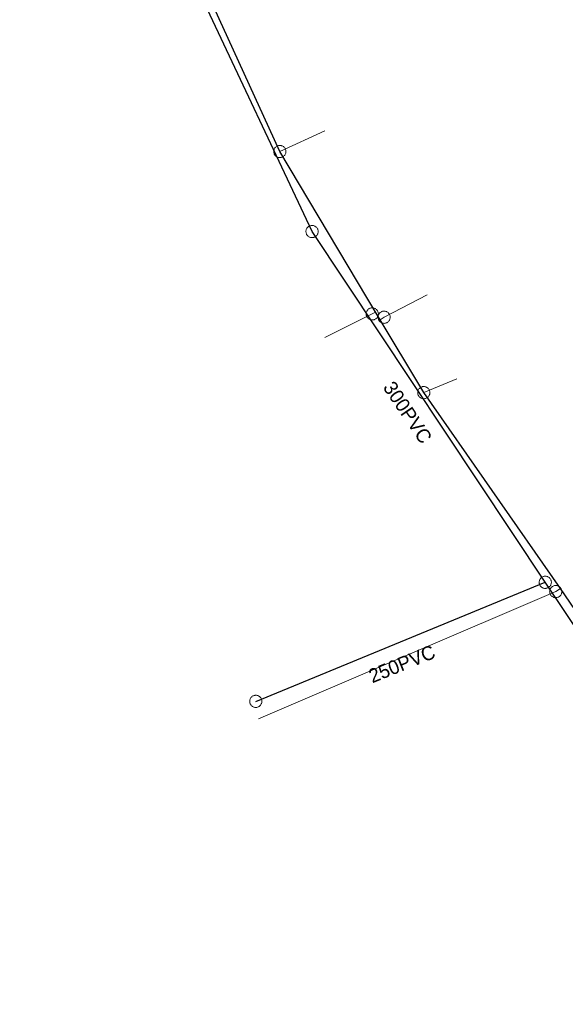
# Model space of a CAD drawing. Extents: x -741806 to -738704, y -1059275 to -1055387.
# Drawn here: x -740578.2 to -740539.1, y -1057195.9 to -1057126.3 of the extents above; entities that cross this region are included whole.
import ezdxf

# ---------------------------------------------------------------- set-up
doc = ezdxf.new("R2010")
doc.units = 0
doc.header["$LTSCALE"] = 0.4
for name, color, linetype, lineweight in [('2', 7, 'Continuous', 25), ('21', 7, 'Continuous', 13), ('3', 7, 'Continuous', 13), ('51', 7, 'Continuous', 13), ('52', 7, 'Continuous', 25)]:
    doc.layers.add(name, color=color, linetype=linetype, lineweight=lineweight)
doc.layers.add('5', color=7, linetype='Continuous')

msp = doc.modelspace()

# ---------------------------------------------------------------- linework, layer by layer
at = {"layer": '2'}
for p, q in [((-740557.252, -1057141.476), (-740578.243, -1057096.926)), ((-740527.879, -1057185.53), (-740540.52, -1057166.61))]:
    msp.add_line(p, q, dxfattribs=at)
msp.add_lwpolyline([(-740561.289, -1057175.139), (-740540.52, -1057166.61), (-740557.252, -1057141.476)], dxfattribs=at)
at = {"layer": '21'}
for p, q in [((-740559.561, -1057135.74), (-740556.335, -1057134.256)), ((-740549.234, -1057153.017), (-740546.866, -1057152.017))]:
    msp.add_line(p, q, dxfattribs=at)
for points in [[(-740552.37, -1057147.794), (-740552.083, -1057147.615), (-740549, -1057146.007)], [(-740552.698, -1057147.247), (-740552.93, -1057147.375), (-740556.337, -1057149.075)], [(-740539.423, -1057167.064), (-740539.767, -1057167.273), (-740561.1, -1057176.404)]]:
    msp.add_lwpolyline(points, dxfattribs=at)
at = {"layer": '3'}
for points in [[(-740557.494, -1057141.111), (-740557.53, -1057141.138), (-740557.563, -1057141.169), (-740557.594, -1057141.204), (-740557.62, -1057141.24), (-740557.643, -1057141.281), (-740557.661, -1057141.323), (-740557.674, -1057141.366), (-740557.684, -1057141.411), (-740557.687, -1057141.457), (-740557.687, -1057141.502), (-740557.682, -1057141.548), (-740557.672, -1057141.593), (-740557.657, -1057141.636), (-740557.639, -1057141.678), (-740557.615, -1057141.717), (-740557.588, -1057141.755), (-740557.556, -1057141.788), (-740557.523, -1057141.818), (-740557.485, -1057141.844), (-740557.444, -1057141.867), (-740557.403, -1057141.885), (-740557.36, -1057141.898), (-740557.314, -1057141.908), (-740557.269, -1057141.912), (-740557.223, -1057141.912), (-740557.177, -1057141.905), (-740557.133, -1057141.896), (-740557.089, -1057141.881), (-740557.047, -1057141.862), (-740557.008, -1057141.838), (-740556.972, -1057141.812), (-740556.938, -1057141.781), (-740556.907, -1057141.746), (-740556.881, -1057141.708), (-740556.859, -1057141.669), (-740556.84, -1057141.627), (-740556.827, -1057141.583), (-740556.818, -1057141.538), (-740556.814, -1057141.493), (-740556.814, -1057141.447), (-740556.819, -1057141.402), (-740556.829, -1057141.357), (-740556.844, -1057141.313), (-740556.863, -1057141.272), (-740556.886, -1057141.233), (-740556.914, -1057141.195), (-740556.944, -1057141.162), (-740556.979, -1057141.132), (-740557.017, -1057141.105), (-740557.057, -1057141.083), (-740557.099, -1057141.065), (-740557.142, -1057141.051), (-740557.187, -1057141.042), (-740557.232, -1057141.038), (-740557.279, -1057141.038), (-740557.325, -1057141.044), (-740557.368, -1057141.054), (-740557.413, -1057141.069), (-740557.454, -1057141.088), (-740557.493, -1057141.11)], [(-740540.762, -1057166.245), (-740540.798, -1057166.273), (-740540.832, -1057166.303), (-740540.862, -1057166.338), (-740540.888, -1057166.375), (-740540.911, -1057166.415), (-740540.929, -1057166.458), (-740540.942, -1057166.501), (-740540.952, -1057166.546), (-740540.955, -1057166.592), (-740540.955, -1057166.637), (-740540.95, -1057166.683), (-740540.94, -1057166.728), (-740540.925, -1057166.771), (-740540.906, -1057166.813), (-740540.882, -1057166.852), (-740540.855, -1057166.889), (-740540.824, -1057166.922), (-740540.79, -1057166.953), (-740540.752, -1057166.979), (-740540.712, -1057167.001), (-740540.67, -1057167.019), (-740540.627, -1057167.033), (-740540.581, -1057167.042), (-740540.536, -1057167.046), (-740540.49, -1057167.045), (-740540.445, -1057167.039), (-740540.4, -1057167.03), (-740540.356, -1057167.015), (-740540.315, -1057166.996), (-740540.275, -1057166.972), (-740540.239, -1057166.945), (-740540.206, -1057166.915), (-740540.175, -1057166.88), (-740540.149, -1057166.842), (-740540.126, -1057166.803), (-740540.108, -1057166.76), (-740540.095, -1057166.717), (-740540.086, -1057166.671), (-740540.082, -1057166.626), (-740540.082, -1057166.581), (-740540.088, -1057166.535), (-740540.097, -1057166.49), (-740540.112, -1057166.447), (-740540.131, -1057166.405), (-740540.155, -1057166.366), (-740540.182, -1057166.329), (-740540.213, -1057166.295), (-740540.247, -1057166.265), (-740540.285, -1057166.239), (-740540.326, -1057166.217), (-740540.367, -1057166.199), (-740540.411, -1057166.184), (-740540.456, -1057166.176), (-740540.501, -1057166.172), (-740540.548, -1057166.172), (-740540.593, -1057166.178), (-740540.637, -1057166.188), (-740540.681, -1057166.203), (-740540.722, -1057166.222), (-740540.762, -1057166.244)]]:
    msp.add_lwpolyline(points, dxfattribs=at)
msp.add_lwpolyline([(-740560.883, -1057174.973), (-740560.903, -1057174.932), (-740560.927, -1057174.893), (-740560.955, -1057174.856), (-740560.986, -1057174.823), (-740561.021, -1057174.793), (-740561.058, -1057174.767), (-740561.099, -1057174.745), (-740561.141, -1057174.727), (-740561.185, -1057174.715), (-740561.229, -1057174.706), (-740561.275, -1057174.702), (-740561.321, -1057174.703), (-740561.366, -1057174.709), (-740561.411, -1057174.719), (-740561.454, -1057174.735), (-740561.496, -1057174.754), (-740561.535, -1057174.779), (-740561.571, -1057174.805), (-740561.605, -1057174.837), (-740561.634, -1057174.872), (-740561.66, -1057174.91), (-740561.682, -1057174.949), (-740561.7, -1057174.992), (-740561.713, -1057175.036), (-740561.722, -1057175.081), (-740561.725, -1057175.127), (-740561.724, -1057175.172), (-740561.718, -1057175.218), (-740561.708, -1057175.263), (-740561.692, -1057175.306), (-740561.673, -1057175.347), (-740561.65, -1057175.386), (-740561.621, -1057175.423), (-740561.589, -1057175.456), (-740561.556, -1057175.486), (-740561.518, -1057175.512), (-740561.478, -1057175.533), (-740561.435, -1057175.551), (-740561.392, -1057175.564), (-740561.347, -1057175.573), (-740561.301, -1057175.577), (-740561.255, -1057175.576), (-740561.21, -1057175.57), (-740561.165, -1057175.56), (-740561.122, -1057175.544), (-740561.08, -1057175.525), (-740561.041, -1057175.501), (-740561.005, -1057175.473), (-740560.972, -1057175.441), (-740560.942, -1057175.406), (-740560.916, -1057175.369), (-740560.893, -1057175.329), (-740560.876, -1057175.287), (-740560.863, -1057175.243), (-740560.855, -1057175.198), (-740560.851, -1057175.152), (-740560.852, -1057175.107), (-740560.858, -1057175.061), (-740560.868, -1057175.016)], close=True, dxfattribs=at)
at = {"layer": '51'}
for points in [[(-740559.784, -1057135.364), (-740559.822, -1057135.389), (-740559.857, -1057135.418), (-740559.889, -1057135.451), (-740559.917, -1057135.486), (-740559.941, -1057135.525), (-740559.962, -1057135.567), (-740559.977, -1057135.61), (-740559.989, -1057135.654), (-740559.995, -1057135.699), (-740559.997, -1057135.745), (-740559.994, -1057135.791), (-740559.987, -1057135.836), (-740559.974, -1057135.88), (-740559.957, -1057135.923), (-740559.935, -1057135.963), (-740559.91, -1057136.002), (-740559.881, -1057136.037), (-740559.848, -1057136.068), (-740559.812, -1057136.096), (-740559.773, -1057136.121), (-740559.732, -1057136.141), (-740559.689, -1057136.157), (-740559.644, -1057136.168), (-740559.599, -1057136.175), (-740559.553, -1057136.176), (-740559.507, -1057136.173), (-740559.463, -1057136.166), (-740559.418, -1057136.153), (-740559.376, -1057136.136), (-740559.335, -1057136.115), (-740559.298, -1057136.089), (-740559.263, -1057136.06), (-740559.23, -1057136.027), (-740559.202, -1057135.992), (-740559.178, -1057135.953), (-740559.157, -1057135.911), (-740559.142, -1057135.868), (-740559.13, -1057135.824), (-740559.124, -1057135.779), (-740559.122, -1057135.733), (-740559.125, -1057135.687), (-740559.133, -1057135.642), (-740559.146, -1057135.598), (-740559.162, -1057135.555), (-740559.184, -1057135.515), (-740559.209, -1057135.476), (-740559.239, -1057135.442), (-740559.271, -1057135.41), (-740559.308, -1057135.381), (-740559.347, -1057135.357), (-740559.388, -1057135.337), (-740559.43, -1057135.321), (-740559.475, -1057135.31), (-740559.52, -1057135.303), (-740559.566, -1057135.302), (-740559.612, -1057135.305), (-740559.656, -1057135.312), (-740559.701, -1057135.325), (-740559.743, -1057135.342), (-740559.783, -1057135.363)], [(-740553.312, -1057147.585), (-740553.289, -1057147.623), (-740553.261, -1057147.659), (-740553.229, -1057147.693), (-740553.195, -1057147.722), (-740553.156, -1057147.748), (-740553.116, -1057147.77), (-740553.073, -1057147.787), (-740553.03, -1057147.8), (-740552.984, -1057147.807), (-740552.939, -1057147.811), (-740552.893, -1057147.809), (-740552.847, -1057147.804), (-740552.803, -1057147.793), (-740552.76, -1057147.777), (-740552.719, -1057147.757), (-740552.68, -1057147.733), (-740552.644, -1057147.705), (-740552.611, -1057147.673), (-740552.581, -1057147.638), (-740552.556, -1057147.599), (-740552.534, -1057147.559), (-740552.516, -1057147.517), (-740552.504, -1057147.473), (-740552.496, -1057147.428), (-740552.493, -1057147.382), (-740552.494, -1057147.336), (-740552.5, -1057147.292), (-740552.511, -1057147.246), (-740552.527, -1057147.204), (-740552.547, -1057147.162), (-740552.571, -1057147.124), (-740552.599, -1057147.088), (-740552.631, -1057147.054), (-740552.665, -1057147.025), (-740552.703, -1057146.999), (-740552.744, -1057146.977), (-740552.786, -1057146.961), (-740552.83, -1057146.947), (-740552.875, -1057146.94), (-740552.921, -1057146.936), (-740552.967, -1057146.938), (-740553.013, -1057146.944), (-740553.057, -1057146.955), (-740553.1, -1057146.97), (-740553.141, -1057146.99), (-740553.18, -1057147.014), (-740553.216, -1057147.043), (-740553.249, -1057147.074), (-740553.279, -1057147.11), (-740553.304, -1057147.148), (-740553.326, -1057147.188), (-740553.344, -1057147.23), (-740553.356, -1057147.274), (-740553.364, -1057147.319), (-740553.367, -1057147.365), (-740553.366, -1057147.411), (-740553.36, -1057147.456), (-740553.349, -1057147.501), (-740553.333, -1057147.544), (-740553.313, -1057147.584)], [(-740551.712, -1057147.384), (-740551.737, -1057147.346), (-740551.767, -1057147.312), (-740551.801, -1057147.28), (-740551.837, -1057147.253), (-740551.876, -1057147.229), (-740551.918, -1057147.209), (-740551.961, -1057147.195), (-740552.006, -1057147.184), (-740552.051, -1057147.179), (-740552.097, -1057147.178), (-740552.142, -1057147.182), (-740552.188, -1057147.191), (-740552.232, -1057147.204), (-740552.274, -1057147.222), (-740552.314, -1057147.244), (-740552.352, -1057147.27), (-740552.386, -1057147.3), (-740552.417, -1057147.333), (-740552.444, -1057147.371), (-740552.468, -1057147.41), (-740552.487, -1057147.452), (-740552.503, -1057147.494), (-740552.513, -1057147.539), (-740552.519, -1057147.584), (-740552.519, -1057147.631), (-740552.515, -1057147.677), (-740552.507, -1057147.721), (-740552.493, -1057147.765), (-740552.475, -1057147.807), (-740552.453, -1057147.848), (-740552.427, -1057147.884), (-740552.397, -1057147.919), (-740552.363, -1057147.951), (-740552.327, -1057147.978), (-740552.288, -1057148.001), (-740552.246, -1057148.021), (-740552.203, -1057148.036), (-740552.158, -1057148.047), (-740552.113, -1057148.051), (-740552.067, -1057148.052), (-740552.021, -1057148.049), (-740551.976, -1057148.04), (-740551.933, -1057148.026), (-740551.89, -1057148.009), (-740551.85, -1057147.987), (-740551.812, -1057147.96), (-740551.778, -1057147.93), (-740551.747, -1057147.897), (-740551.719, -1057147.86), (-740551.696, -1057147.821), (-740551.677, -1057147.779), (-740551.661, -1057147.736), (-740551.651, -1057147.691), (-740551.645, -1057147.646), (-740551.645, -1057147.6), (-740551.649, -1057147.554), (-740551.657, -1057147.51), (-740551.671, -1057147.466), (-740551.689, -1057147.424), (-740551.711, -1057147.384)], [(-740548.831, -1057152.847), (-740548.85, -1057152.806), (-740548.874, -1057152.768), (-740548.902, -1057152.731), (-740548.934, -1057152.698), (-740548.969, -1057152.669), (-740549.007, -1057152.643), (-740549.047, -1057152.622), (-740549.09, -1057152.604), (-740549.134, -1057152.592), (-740549.178, -1057152.584), (-740549.224, -1057152.58), (-740549.271, -1057152.581), (-740549.316, -1057152.587), (-740549.36, -1057152.598), (-740549.403, -1057152.614), (-740549.445, -1057152.634), (-740549.484, -1057152.658), (-740549.519, -1057152.686), (-740549.552, -1057152.719), (-740549.582, -1057152.754), (-740549.607, -1057152.792), (-740549.63, -1057152.831), (-740549.646, -1057152.874), (-740549.659, -1057152.918), (-740549.667, -1057152.963), (-740549.671, -1057153.009), (-740549.669, -1057153.054), (-740549.663, -1057153.1), (-740549.652, -1057153.145), (-740549.636, -1057153.188), (-740549.616, -1057153.228), (-740549.592, -1057153.267), (-740549.564, -1057153.304), (-740549.533, -1057153.336), (-740549.497, -1057153.366), (-740549.459, -1057153.392), (-740549.419, -1057153.413), (-740549.377, -1057153.431), (-740549.332, -1057153.443), (-740549.288, -1057153.451), (-740549.242, -1057153.455), (-740549.196, -1057153.454), (-740549.151, -1057153.447), (-740549.106, -1057153.437), (-740549.063, -1057153.421), (-740549.021, -1057153.401), (-740548.983, -1057153.376), (-740548.947, -1057153.349), (-740548.914, -1057153.316), (-740548.884, -1057153.281), (-740548.859, -1057153.243), (-740548.837, -1057153.203), (-740548.82, -1057153.161), (-740548.807, -1057153.117), (-740548.799, -1057153.071), (-740548.796, -1057153.025), (-740548.797, -1057152.981), (-740548.804, -1057152.934), (-740548.815, -1057152.89), (-740548.83, -1057152.848)], [(-740540.14, -1057167.499), (-740540.115, -1057167.536), (-740540.086, -1057167.571), (-740540.052, -1057167.603), (-740540.017, -1057167.631), (-740539.977, -1057167.655), (-740539.936, -1057167.676), (-740539.893, -1057167.69), (-740539.848, -1057167.702), (-740539.803, -1057167.707), (-740539.758, -1057167.709), (-740539.712, -1057167.705), (-740539.666, -1057167.698), (-740539.622, -1057167.685), (-740539.58, -1057167.668), (-740539.54, -1057167.646), (-740539.502, -1057167.62), (-740539.467, -1057167.591), (-740539.435, -1057167.558), (-740539.407, -1057167.521), (-740539.383, -1057167.481), (-740539.364, -1057167.44), (-740539.348, -1057167.398), (-740539.337, -1057167.353), (-740539.331, -1057167.308), (-740539.33, -1057167.262), (-740539.333, -1057167.216), (-740539.341, -1057167.171), (-740539.354, -1057167.127), (-740539.372, -1057167.085), (-740539.393, -1057167.044), (-740539.419, -1057167.007), (-740539.448, -1057166.972), (-740539.482, -1057166.94), (-740539.517, -1057166.912), (-740539.557, -1057166.888), (-740539.598, -1057166.868), (-740539.641, -1057166.853), (-740539.686, -1057166.841), (-740539.731, -1057166.836), (-740539.776, -1057166.834), (-740539.822, -1057166.838), (-740539.868, -1057166.846), (-740539.911, -1057166.859), (-740539.954, -1057166.876), (-740539.994, -1057166.898), (-740540.032, -1057166.923), (-740540.067, -1057166.954), (-740540.099, -1057166.986), (-740540.127, -1057167.023), (-740540.151, -1057167.062), (-740540.17, -1057167.103), (-740540.186, -1057167.146), (-740540.197, -1057167.19), (-740540.203, -1057167.235), (-740540.204, -1057167.282), (-740540.201, -1057167.328), (-740540.193, -1057167.372), (-740540.18, -1057167.417), (-740540.162, -1057167.459), (-740540.141, -1057167.498)]]:
    msp.add_lwpolyline(points, dxfattribs=at)
at = {"layer": '52'}
msp.add_lwpolyline([(-740474.177, -1057312.86), (-740490.353, -1057275.203), (-740494.495, -1057264.561), (-740494.815, -1057263.44), (-740495.346, -1057262.56), (-740501.754, -1057246.385), (-740511.625, -1057223.281), (-740511.897, -1057222.875), (-740514.131, -1057216.899), (-740514.802, -1057215.317), (-740521.886, -1057197.858), (-740527.024, -1057185.034), (-740531.278, -1057178.995), (-740539.423, -1057167.064), (-740549.234, -1057153.017), (-740552.577, -1057147.45), (-740559.561, -1057135.74), (-740565.054, -1057123.703), (-740568.379, -1057115.976), (-740572.934, -1057106.685), (-740576.155, -1057098.614), (-740576.807, -1057097.32)], dxfattribs=at)

# ---------------------------------------------------------------- texts
at = {"layer": '5'}
for s, rotation, p in [('300PVC', 304, (-740552.2, -1057152.645)), ('250PVC', 22, (-740552.925, -1057173.85))]:
    msp.add_text(s, height=1, rotation=rotation, dxfattribs=at).set_placement(p)

doc.saveas('drawing.dxf')
